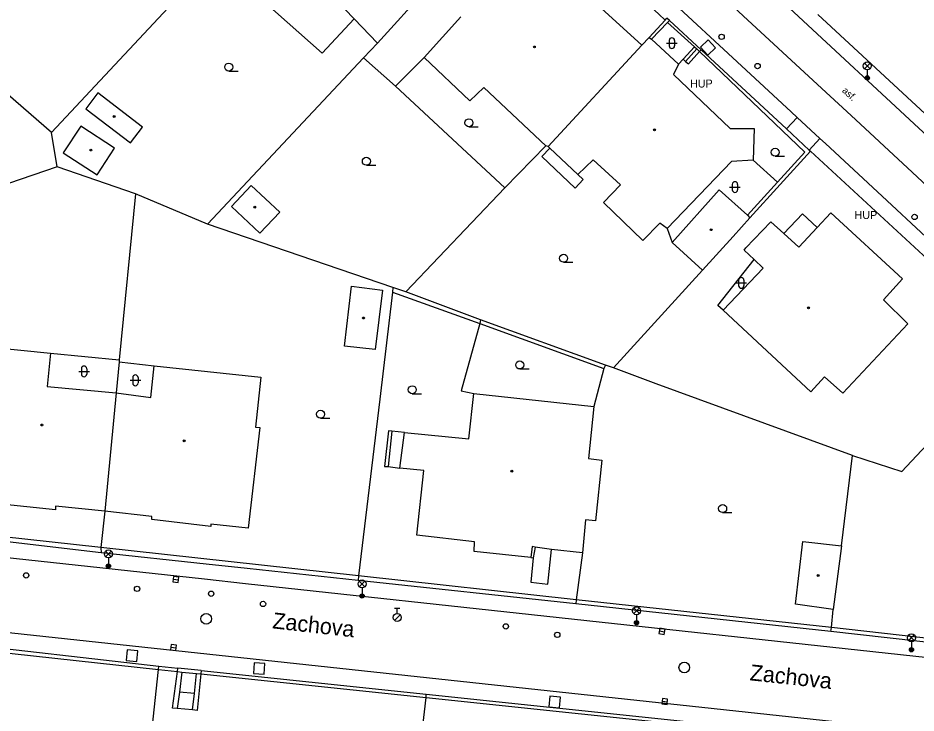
# Model space of a CAD drawing. Extents: x -600309 to -598967, y -1161267 to -1160292.
# Drawn here: x -599442.5 to -599358.4, y -1160436.7 to -1160371.7 of the extents above; entities that cross this region are included whole.
import ezdxf

# ---------------------------------------------------------------- set-up
doc = ezdxf.new("R2010")
doc.units = 0
for name, color, linetype in [('Level 10', 7, 'Continuous'), ('Level 11', 7, 'Continuous'), ('Level 26', 7, 'Continuous'), ('Level 27', 7, 'Continuous'), ('Level 28', 7, 'Continuous'), ('Level 33', 7, 'Continuous'), ('Level 36', 7, 'Continuous'), ('Level 39', 7, 'Continuous'), ('Level 40', 7, 'Continuous'), ('Level 41', 7, 'Continuous'), ('Level 49', 7, 'Continuous'), ('Level 5', 7, 'Continuous'), ('Level 50', 7, 'Continuous'), ('Level 51', 7, 'Continuous'), ('Level 52', 7, 'Continuous'), ('Level 7', 7, 'Continuous'), ('Level 8', 7, 'Continuous')]:
    doc.layers.add(name, color=color, linetype=linetype)

msp = doc.modelspace()

# ---------------------------------------------------------------- linework, layer by layer
at = {"layer": 'Level 10'}
for points in [[(-599354, -1160385.71), (-599354.65, -1160385.15), (-599354.76, -1160385.06), (-599356.8, -1160383.15), (-599371.09, -1160369.89)], [(-599380.55, -1160370.74), (-599375.95, -1160374.98), (-599370.05, -1160380.45), (-599369.49, -1160380.97), (-599367.36, -1160382.95), (-599366.85, -1160383.42), (-599361.54, -1160388.34), (-599357.42, -1160392.15)], [(-599513.5, -1160408.64), (-599510.77, -1160414.89), (-599425.02, -1160424.18), (-599421.18, -1160424.6), (-599333.03, -1160434.15)], [(-599350.6, -1160439.23), (-599512.07, -1160421.82)]]:
    msp.add_lwpolyline(points, dxfattribs=at)
at = {"layer": 'Level 11'}
for points in [[(-599359.16, -1160385.68), (-599364.43, -1160380.8), (-599367.58, -1160377.89), (-599378.24, -1160368.02), (-599382.1, -1160364.44)], [(-599423.82, -1160366.22), (-599413.98, -1160374.95), (-599410.98, -1160371.75)], [(-599381.64, -1160372.07), (-599379.1, -1160374.36)], [(-599379.1, -1160374.36), (-599380.18, -1160375.5)], [(-599379.94, -1160375.7199), (-599378.88, -1160374.56)], [(-599379.1, -1160374.36), (-599378.88, -1160374.56)], [(-599378.88, -1160374.56), (-599378.63, -1160374.78)], [(-599380.18, -1160375.5), (-599379.94, -1160375.7199), (-599379.68, -1160375.95), (-599378.63, -1160374.78)], [(-599380.18, -1160375.5), (-599380.61, -1160375.98)], [(-599370.49, -1160382.05), (-599369.49, -1160380.97)], [(-599368.36, -1160384.02), (-599367.36, -1160382.95)], [(-599371.34, -1160387.04), (-599373.6, -1160384.98)], [(-599355.49, -1160389.08), (-599359.16, -1160385.68)], [(-599368.99, -1160390), (-599370.75, -1160391.83)], [(-599367.63, -1160391.27), (-599368.99, -1160390)], [(-599381.67, -1160391.38), (-599381.19, -1160392.67)], [(-599407.45, -1160410.35), (-599407.78, -1160410.31), (-599408.1599, -1160413.64), (-599407.81, -1160413.67)], [(-599407.45, -1160410.35), (-599407.81, -1160413.67)], [(-599406.27, -1160410.4699), (-599407.45, -1160410.35)], [(-599407.81, -1160413.67), (-599406.7, -1160413.8)], [(-599394.23, -1160422.21), (-599394.43, -1160424.48), (-599392.86, -1160424.6599), (-599392.51, -1160421.44)], [(-599394.03, -1160421.2), (-599394.23, -1160422.21)], [(-599394.43, -1160422.19), (-599394.23, -1160422.21)], [(-599427.54, -1160432.86), (-599427.5, -1160432.54)], [(-599428.01, -1160436.29), (-599427.54, -1160432.86)], [(-599427.54, -1160432.86), (-599427.14, -1160432.9)], [(-599427.14, -1160432.9), (-599427.36, -1160434.78)], [(-599427.14, -1160432.9), (-599425.76, -1160433.03)], [(-599425.96, -1160434.92), (-599425.76, -1160433.03)], [(-599425.76, -1160433.03), (-599425.35, -1160433.07)], [(-599425.35, -1160433.07), (-599425.71, -1160436.49)], [(-599425.32, -1160432.77), (-599425.35, -1160433.07)], [(-599427.36, -1160434.78), (-599427.56, -1160436.33)], [(-599425.96, -1160434.92), (-599427.36, -1160434.78)], [(-599426.13, -1160436.45), (-599425.96, -1160434.92)], [(-599404.26, -1160435.29), (-599404.25, -1160434.9699)], [(-599427.56, -1160436.33), (-599428.01, -1160436.29)], [(-599426.13, -1160436.45), (-599427.56, -1160436.33)], [(-599425.71, -1160436.49), (-599426.13, -1160436.45)]]:
    msp.add_lwpolyline(points, dxfattribs=at)
at = {"layer": 'Level 26'}
for points in [[(-599377.8677, -1160375.1266), (-599377.1334, -1160374.4477), (-599377.8123, -1160373.7134), (-599378.5466, -1160374.3923)], [(-599432.3498, -1160431.8168), (-599431.3532, -1160431.8998), (-599431.2702, -1160430.9032), (-599432.2668, -1160430.8202)], [(-599420.4298, -1160433.0268), (-599419.4332, -1160433.1098), (-599419.3502, -1160432.1132), (-599420.3468, -1160432.0302)], [(-599392.7522, -1160436.164), (-599391.756, -1160436.2522), (-599391.6678, -1160435.256), (-599392.664, -1160435.1678)]]:
    msp.add_lwpolyline(points, close=True, dxfattribs=at)
at = {"layer": 'Level 27'}
for p, q in [((-599427.9474, -1160424.1939), (-599427.4526, -1160424.2661)), ((-599382.3968, -1160429.05), (-599381.9032, -1160429.13)), ((-599428.158, -1160430.5688), (-599427.6618, -1160430.6312)), ((-599382.1483, -1160435.6411), (-599381.6517, -1160435.6989))]:
    msp.add_line(p, q, dxfattribs=at)
for points in [[(-599427.9835, -1160424.4413), (-599427.4887, -1160424.5135), (-599427.4165, -1160424.0187), (-599427.9113, -1160423.9465)], [(-599382.4368, -1160429.2968), (-599381.9432, -1160429.3768), (-599381.8632, -1160428.8832), (-599382.3568, -1160428.8032)], [(-599428.1891, -1160430.8169), (-599427.693, -1160430.8792), (-599427.6307, -1160430.3831), (-599428.1268, -1160430.3208)], [(-599382.1772, -1160435.8895), (-599381.6805, -1160435.9472), (-599381.6228, -1160435.4505), (-599382.1195, -1160435.3928)]]:
    msp.add_lwpolyline(points, close=True, dxfattribs=at)
for centre in [(-599424.85, -1160427.92), (-599380.06, -1160432.48)]:
    msp.add_circle(centre, 0.5, dxfattribs=at)
at = {"layer": 'Level 28'}
for p, q in [((-599407.218, -1160428.062), (-599406.688, -1160427.532)), ((-599407.21, -1160426.915), (-599406.71, -1160426.915)), ((-599406.96, -1160427.415), (-599406.96, -1160426.915))]:
    msp.add_line(p, q, dxfattribs=at)
for centre, radius in [((-599376.57, -1160373.42), 0.25), ((-599373.2, -1160376.16), 0.25), ((-599358.49, -1160390.29), 0.25), ((-599441.7199, -1160423.85), 0.25), ((-599431.33, -1160425.11), 0.25), ((-599424.39, -1160425.57), 0.25), ((-599419.53, -1160426.53), 0.25), ((-599406.96, -1160427.79), 0.375), ((-599396.78, -1160428.63), 0.25), ((-599391.96, -1160429.42), 0.25)]:
    msp.add_circle(centre, radius, dxfattribs=at)
at = {"layer": 'Level 33'}
for p, q in [((-599363.185, -1160376.41), (-599362.655, -1160375.88)), ((-599363.185, -1160375.88), (-599362.655, -1160376.41)), ((-599362.92, -1160376.52), (-599362.92, -1160377.27)), ((-599434.275, -1160422.1099), (-599433.745, -1160421.5799)), ((-599434.275, -1160421.5799), (-599433.745, -1160422.1099)), ((-599434.01, -1160422.2199), (-599434.01, -1160422.9699)), ((-599410.515, -1160424.92), (-599409.985, -1160424.39)), ((-599410.515, -1160424.39), (-599409.985, -1160424.92)), ((-599410.25, -1160425.03), (-599410.25, -1160425.78)), ((-599384.805, -1160427.43), (-599384.275, -1160426.9)), ((-599384.805, -1160426.9), (-599384.275, -1160427.43)), ((-599384.54, -1160427.54), (-599384.54, -1160428.29)), ((-599359.045, -1160429.96), (-599358.515, -1160429.43)), ((-599359.045, -1160429.43), (-599358.515, -1160429.96)), ((-599358.78, -1160430.07), (-599358.78, -1160430.82))]:
    msp.add_line(p, q, dxfattribs=at)
for centre, radius in [((-599362.92, -1160376.145), 0.375), ((-599362.92, -1160377.27), 0.2), ((-599362.92, -1160377.27), 0.1445), ((-599362.92, -1160377.27), 0.0876), ((-599434.01, -1160421.8449), 0.375), ((-599434.01, -1160422.9699), 0.2), ((-599434.01, -1160422.9699), 0.1445), ((-599434.01, -1160422.9699), 0.0876), ((-599410.25, -1160424.655), 0.375), ((-599410.25, -1160425.78), 0.2), ((-599410.25, -1160425.78), 0.1445), ((-599410.25, -1160425.78), 0.0876), ((-599384.54, -1160427.165), 0.375), ((-599384.54, -1160428.29), 0.2), ((-599384.54, -1160428.29), 0.1445), ((-599384.54, -1160428.29), 0.0876), ((-599358.78, -1160429.695), 0.375), ((-599358.78, -1160430.82), 0.2), ((-599358.78, -1160430.82), 0.1445), ((-599358.78, -1160430.82), 0.0876)]:
    msp.add_circle(centre, radius, dxfattribs=at)
at = {"layer": 'Level 36'}
for p, q in [((-599381.4759, -1160373.766), (-599381.4759, -1160374.266)), ((-599380.9759, -1160373.766), (-599380.9759, -1160374.266)), ((-599381.7259, -1160374.016), (-599380.7259, -1160374.016)), ((-599422.74, -1160376.625), (-599421.865, -1160376.625)), ((-599400.24, -1160381.8449), (-599399.365, -1160381.8449)), ((-599371.55, -1160384.605), (-599370.675, -1160384.605)), ((-599409.85, -1160385.445), (-599408.975, -1160385.445)), ((-599375.566, -1160387.236), (-599375.566, -1160387.736)), ((-599375.066, -1160387.236), (-599375.066, -1160387.736)), ((-599375.816, -1160387.486), (-599374.816, -1160387.486)), ((-599391.37, -1160394.5349), (-599390.495, -1160394.5349)), ((-599375.2259, -1160396.4659), (-599374.2259, -1160396.4659)), ((-599374.9759, -1160396.2159), (-599374.9759, -1160396.7159)), ((-599374.4759, -1160396.2159), (-599374.4759, -1160396.7159)), ((-599436.796, -1160404.746), (-599435.796, -1160404.746)), ((-599436.546, -1160404.496), (-599436.546, -1160404.996)), ((-599436.046, -1160404.496), (-599436.046, -1160404.996)), ((-599395.48, -1160404.525), (-599394.605, -1160404.525)), ((-599431.986, -1160405.586), (-599430.986, -1160405.586)), ((-599431.736, -1160405.336), (-599431.736, -1160405.836)), ((-599431.236, -1160405.336), (-599431.236, -1160405.836)), ((-599405.55, -1160406.8449), (-599404.675, -1160406.8449)), ((-599414.14, -1160409.135), (-599413.265, -1160409.135)), ((-599376.4699, -1160417.965), (-599375.5949, -1160417.965))]:
    msp.add_line(p, q, dxfattribs=at)
for centre in [(-599422.7401, -1160376.2499), (-599400.2401, -1160381.4698), (-599371.5501, -1160384.2299), (-599409.8501, -1160385.0699), (-599391.3701, -1160394.1598), (-599395.4801, -1160404.1499), (-599405.5501, -1160406.4698), (-599414.1401, -1160408.7599), (-599376.47, -1160417.5899)]:
    msp.add_circle(centre, 0.375, dxfattribs=at)
for centre, start, end in [((-599381.2256, -1160373.7663), 0, 180), ((-599381.2256, -1160374.2663), 180, 0), ((-599375.3157, -1160387.2363), 0, 180), ((-599375.3157, -1160387.7363), 180, 0), ((-599374.7256, -1160396.2162), 0, 180), ((-599374.7256, -1160396.7162), 180, 0), ((-599436.2957, -1160404.4963), 0, 180), ((-599436.2957, -1160404.9963), 180, 0), ((-599431.4857, -1160405.3363), 0, 180), ((-599431.4857, -1160405.8363), 180, 0)]:
    msp.add_arc(centre, 0.25, start, end, dxfattribs=at)
at = {"layer": 'Level 39'}
for centre, radius in [((-599394.11, -1160374.37), 0.09), ((-599394.11, -1160374.37), 0.0398), ((-599433.4699, -1160380.88), 0.09), ((-599433.4699, -1160380.88), 0.0398), ((-599382.85, -1160382.14), 0.09), ((-599382.85, -1160382.14), 0.0398), ((-599435.67, -1160384.02), 0.09), ((-599435.67, -1160384.02), 0.0398), ((-599420.31, -1160389.36), 0.09), ((-599420.31, -1160389.36), 0.0398), ((-599377.55, -1160391.48), 0.09), ((-599377.55, -1160391.48), 0.0398), ((-599368.43, -1160398.8), 0.09), ((-599368.43, -1160398.8), 0.0398), ((-599410.12, -1160399.75), 0.09), ((-599410.12, -1160399.75), 0.0398), ((-599440.26, -1160409.77), 0.09), ((-599440.26, -1160409.77), 0.0398), ((-599426.9099, -1160411.26), 0.09), ((-599426.9099, -1160411.26), 0.0398), ((-599396.23, -1160414.09), 0.09), ((-599396.23, -1160414.09), 0.0398), ((-599367.51, -1160423.85), 0.09), ((-599367.51, -1160423.85), 0.0398)]:
    msp.add_circle(centre, radius, dxfattribs=at)
at = {"layer": 'Level 5'}
for points in [[(-599404.1599, -1160368.88), (-599408.82, -1160374.01)], [(-599408.82, -1160374.01), (-599410.98, -1160371.75), (-599412.72, -1160369.94)], [(-599388.53, -1160370.12), (-599384.05, -1160374.2)], [(-599404.44, -1160375.37), (-599401.01, -1160371.55)], [(-599353.76, -1160384.1), (-599367.56, -1160371.34)], [(-599384.05, -1160374.2), (-599383.35, -1160373.4699)], [(-599383.35, -1160373.4699), (-599383.12, -1160373.65)], [(-599383.12, -1160373.65), (-599380.61, -1160375.98)], [(-599384.05, -1160374.2), (-599392.82, -1160383.7)], [(-599400.17, -1160379.4), (-599404.44, -1160375.37)], [(-599380.61, -1160375.98), (-599381.06, -1160376.94)], [(-599381.06, -1160376.94), (-599375.76, -1160382.01)], [(-599398.85, -1160378.1599), (-599400.17, -1160379.4)], [(-599393.03, -1160383.62), (-599398.85, -1160378.1599)], [(-599375.76, -1160382.01), (-599373.52, -1160382.02)], [(-599373.52, -1160382.02), (-599373.6, -1160384.98)], [(-599392.82, -1160383.7), (-599393.03, -1160383.62)], [(-599392.65, -1160383.85), (-599392.82, -1160383.7)], [(-599390.03, -1160386.3), (-599392.65, -1160383.85)], [(-599388.61, -1160384.95), (-599390.03, -1160386.3)], [(-599386.04, -1160387.28), (-599388.61, -1160384.95)], [(-599375.64, -1160385.1), (-599381.67, -1160391.38)], [(-599373.6, -1160384.98), (-599375.64, -1160385.1)], [(-599387.63, -1160388.93), (-599386.04, -1160387.28)], [(-599381.19, -1160392.67), (-599376.81, -1160387.75)], [(-599376.81, -1160387.75), (-599374.13, -1160390.12)], [(-599383.94, -1160392.49), (-599387.63, -1160388.93)], [(-599373.92, -1160390.37), (-599375.4699, -1160392.11)], [(-599374.13, -1160390.12), (-599373.92, -1160390.37)], [(-599367.63, -1160391.27), (-599366.35, -1160389.9099)], [(-599366.35, -1160389.9099), (-599359.61, -1160396.08)], [(-599382.35, -1160390.87), (-599383.94, -1160392.49)], [(-599381.67, -1160391.38), (-599382.35, -1160390.87)], [(-599374.31, -1160393.18), (-599371.9699, -1160390.74)], [(-599371.9699, -1160390.74), (-599370.75, -1160391.83)], [(-599369.34, -1160393.12), (-599367.63, -1160391.27)], [(-599375.4699, -1160392.11), (-599378.36, -1160395.28)], [(-599370.75, -1160391.83), (-599369.34, -1160393.12)], [(-599378.36, -1160395.28), (-599381.19, -1160392.67)], [(-599374.46, -1160393.4), (-599374.31, -1160393.18)], [(-599373.51, -1160394.27), (-599374.46, -1160393.4)], [(-599372.68, -1160395.08), (-599373.51, -1160394.27)], [(-599376.4099, -1160399.03), (-599372.68, -1160395.08)], [(-599359.61, -1160396.08), (-599361.4099, -1160398.04)], [(-599361.4099, -1160398.04), (-599359.13, -1160400.3)], [(-599368.2199, -1160406.6599), (-599376.4099, -1160399.03)], [(-599359.13, -1160400.3), (-599365.21, -1160406.8)], [(-599445.04, -1160402.49), (-599439.43, -1160403.04)], [(-599439.43, -1160403.04), (-599439.76, -1160406.17)], [(-599430.03, -1160407.19), (-599429.7199, -1160404.24)], [(-599429.7199, -1160404.24), (-599419.7199, -1160405.29)], [(-599419.7199, -1160405.29), (-599420.2199, -1160409.98)], [(-599366.92, -1160405.27), (-599368.2199, -1160406.6599)], [(-599365.21, -1160406.8), (-599366.92, -1160405.27)], [(-599439.76, -1160406.17), (-599433.29, -1160406.77)], [(-599433.29, -1160406.77), (-599434.36, -1160417.84)], [(-599433.29, -1160406.77), (-599430.03, -1160407.19)], [(-599400.24, -1160411.08), (-599399.79, -1160406.81)], [(-599399.79, -1160406.81), (-599388.54, -1160408.05)], [(-599388.54, -1160408.05), (-599389.05, -1160412.9099)], [(-599419.84, -1160410.01), (-599420.93, -1160419.42)], [(-599420.2199, -1160409.98), (-599419.84, -1160410.01)], [(-599406.7, -1160413.8), (-599406.27, -1160410.4699)], [(-599406.27, -1160410.4699), (-599400.24, -1160411.08)], [(-599389.05, -1160412.9099), (-599387.78, -1160413.05)], [(-599387.78, -1160413.05), (-599388.37, -1160418.74)], [(-599404.4699, -1160414.04), (-599406.7, -1160413.8)], [(-599405.11, -1160420.1), (-599404.4699, -1160414.04)], [(-599438.96, -1160417.7199), (-599444.36, -1160417.14)], [(-599434.36, -1160417.84), (-599438.9699, -1160417.38)], [(-599438.9699, -1160417.38), (-599438.96, -1160417.7199)], [(-599429.96, -1160418.35), (-599434.36, -1160417.84)], [(-599429.94, -1160418.63), (-599429.96, -1160418.35)], [(-599424.43, -1160419.26), (-599429.94, -1160418.63)], [(-599420.93, -1160419.42), (-599424.43, -1160419.05)], [(-599424.43, -1160419.05), (-599424.43, -1160419.26)], [(-599389.32, -1160418.65), (-599389.59, -1160421.73)], [(-599388.37, -1160418.74), (-599389.32, -1160418.65)], [(-599399.7199, -1160420.71), (-599405.11, -1160420.1)], [(-599399.75, -1160421.6), (-599399.7199, -1160420.71)], [(-599369.63, -1160426.56), (-599368.96, -1160420.69)], [(-599368.96, -1160420.69), (-599365.32, -1160421.08)], [(-599394.43, -1160422.19), (-599399.75, -1160421.6)], [(-599394.32, -1160421.1599), (-599394.43, -1160422.19)], [(-599394.03, -1160421.2), (-599394.32, -1160421.1599)], [(-599392.51, -1160421.44), (-599394.03, -1160421.2)], [(-599389.59, -1160421.73), (-599392.51, -1160421.44)], [(-599365.32, -1160421.08), (-599366.13, -1160427.06)], [(-599366.13, -1160427.06), (-599369.63, -1160426.56)]]:
    msp.add_lwpolyline(points, dxfattribs=at)
at = {"layer": 'Level 51'}
for points in [[(-599439.35, -1160382.38), (-599427.5, -1160369.7199)], [(-599439.35, -1160382.38), (-599452.53, -1160370.9699)], [(-599410.12, -1160375.38), (-599408.82, -1160374.01)], [(-599424.73, -1160390.95), (-599410.12, -1160375.38)], [(-599410.12, -1160375.38), (-599407.11, -1160378.05)], [(-599404.44, -1160375.37), (-599407.11, -1160378.05)], [(-599407.11, -1160378.05), (-599396.88, -1160387.57)], [(-599438.83, -1160385.6), (-599439.35, -1160382.38)], [(-599396.88, -1160387.57), (-599393.03, -1160383.62)], [(-599393.4099, -1160384.62), (-599392.65, -1160383.85)], [(-599390.3, -1160387.58), (-599393.4099, -1160384.62)], [(-599438.83, -1160385.6), (-599452.51, -1160390.27)], [(-599431.4699, -1160388.12), (-599438.83, -1160385.6)], [(-599390.03, -1160386.3), (-599389.54, -1160386.78)], [(-599389.54, -1160386.78), (-599390.3, -1160387.58)], [(-599406.14, -1160397.31), (-599396.88, -1160387.57)], [(-599431.4699, -1160388.12), (-599433, -1160403.68)], [(-599424.73, -1160390.95), (-599431.4699, -1160388.12)], [(-599407.36, -1160396.89), (-599424.73, -1160390.95)], [(-599376.92, -1160398.59), (-599373.51, -1160394.27)], [(-599386.7, -1160404.42), (-599378.36, -1160395.28)], [(-599407.4099, -1160397.32), (-599408.6, -1160407.35)], [(-599407.36, -1160396.89), (-599407.4099, -1160397.32)], [(-599407.4099, -1160397.32), (-599399.21, -1160400.26)], [(-599406.14, -1160397.31), (-599407.36, -1160396.89)], [(-599399.14, -1160399.9099), (-599406.14, -1160397.31)], [(-599376.4099, -1160399.03), (-599376.92, -1160398.59)], [(-599399.21, -1160400.26), (-599400.98, -1160406.57)], [(-599399.14, -1160399.9099), (-599399.21, -1160400.26)], [(-599399.21, -1160400.26), (-599387.6, -1160404.49)], [(-599387.46, -1160404.17), (-599399.14, -1160399.9099)], [(-599439.43, -1160403.04), (-599433, -1160403.68)], [(-599433, -1160403.86), (-599433.29, -1160406.77)], [(-599433, -1160403.68), (-599433, -1160403.86)], [(-599433, -1160403.86), (-599429.7199, -1160404.24)], [(-599387.6, -1160404.49), (-599388.54, -1160408.05)], [(-599387.46, -1160404.17), (-599387.6, -1160404.49)], [(-599386.7, -1160404.42), (-599387.46, -1160404.17)], [(-599382.69, -1160405.9), (-599386.7, -1160404.42)], [(-599400.98, -1160406.57), (-599399.79, -1160406.81)], [(-599364.29, -1160412.63), (-599382.69, -1160405.9)], [(-599365.32, -1160421.08), (-599364.29, -1160412.63)], [(-599364.29, -1160412.63), (-599359.69, -1160414.13)]]:
    msp.add_lwpolyline(points, dxfattribs=at)
at = {"layer": 'Level 52'}
for points in [[(-599435.02, -1160378.67), (-599436.14, -1160380.15)], [(-599430.81, -1160381.87), (-599435.02, -1160378.67)], [(-599436.14, -1160380.15), (-599431.93, -1160383.35)], [(-599436.6, -1160381.79), (-599438.24, -1160384.28)], [(-599433.45, -1160383.86), (-599436.6, -1160381.79)], [(-599431.93, -1160383.35), (-599430.81, -1160381.87)], [(-599435.08, -1160386.35), (-599433.45, -1160383.86)], [(-599438.24, -1160384.28), (-599435.08, -1160386.35)], [(-599422.49, -1160389.31), (-599420.64, -1160387.34)], [(-599420.64, -1160387.34), (-599417.9699, -1160389.83)], [(-599419.82, -1160391.81), (-599422.49, -1160389.31)], [(-599417.9699, -1160389.83), (-599419.82, -1160391.81)], [(-599411.9, -1160402.38), (-599411.23, -1160396.78)], [(-599411.23, -1160396.78), (-599408.34, -1160397.15)], [(-599408.34, -1160397.15), (-599409.02, -1160402.69)], [(-599409.02, -1160402.69), (-599411.9, -1160402.38)]]:
    msp.add_lwpolyline(points, dxfattribs=at)
at = {"layer": 'Level 7'}
for points in [[(-599395.3, -1160359.4699), (-599393.17, -1160361.43), (-599392.65, -1160361.91), (-599386.36, -1160367.7), (-599382.46, -1160371.3), (-599381.84, -1160371.87)], [(-599383.35, -1160373.4699), (-599381.84, -1160371.87)], [(-599383.12, -1160373.65), (-599381.64, -1160372.07)], [(-599381.84, -1160371.87), (-599381.7, -1160371.6599)], [(-599381.46, -1160371.88), (-599381.7, -1160371.6599)], [(-599381.46, -1160371.88), (-599381.64, -1160372.07)], [(-599378.49, -1160374.63), (-599378.63, -1160374.78)], [(-599378.63, -1160374.78), (-599368.77, -1160384.21)], [(-599378.49, -1160374.63), (-599370.49, -1160382.05), (-599368.36, -1160384.02), (-599368.23, -1160384.14)], [(-599373.92, -1160390.37), (-599368.23, -1160384.14)], [(-599368.77, -1160384.21), (-599371.34, -1160387.04)], [(-599368.23, -1160384.14), (-599357.69, -1160393.87), (-599355.39, -1160396), (-599355.26, -1160396.12), (-599348.56, -1160402.31)], [(-599371.34, -1160387.04), (-599374.13, -1160390.12)], [(-599359.69, -1160414.13), (-599358.3, -1160412.65), (-599348.82, -1160402.56)], [(-599408.6, -1160407.35), (-599410.57, -1160423.9)], [(-599434.36, -1160417.84), (-599434.71, -1160421.25)], [(-599434.71, -1160421.25), (-599455.54, -1160418.9699)], [(-599434.68, -1160421.75), (-599455.45, -1160419.32)], [(-599330.13, -1160419.76), (-599320.88, -1160428.32), (-599321.82, -1160430.86), (-599334.06, -1160432.38), (-599335.94, -1160432.17), (-599366.27, -1160428.73)], [(-599410.57, -1160423.9), (-599434.71, -1160421.25)], [(-599434.71, -1160421.25), (-599434.68, -1160421.75)], [(-599389.59, -1160421.73), (-599390.19, -1160426.14)], [(-599410.62, -1160424.33), (-599421.01, -1160423.22), (-599424.86, -1160422.81), (-599434.68, -1160421.75)], [(-599410.57, -1160423.9), (-599410.62, -1160424.33)], [(-599390.19, -1160426.14), (-599410.57, -1160423.9)], [(-599390.23, -1160426.52), (-599410.62, -1160424.33)], [(-599390.19, -1160426.14), (-599390.23, -1160426.52)], [(-599366.33, -1160429.1), (-599390.23, -1160426.52)], [(-599366.27, -1160428.73), (-599390.19, -1160426.14)], [(-599366.27, -1160428.73), (-599366.13, -1160427.06)], [(-599366.33, -1160429.1), (-599366.27, -1160428.73)], [(-599334.12, -1160432.74), (-599366.33, -1160429.1)], [(-599448.96, -1160430.09), (-599429.29, -1160432.35)], [(-599451.56, -1160453.49), (-599451.28, -1160453.46), (-599448.77, -1160430.54), (-599429.32, -1160432.65)], [(-599431.32, -1160451.31), (-599429.32, -1160432.65)], [(-599429.32, -1160432.65), (-599429.29, -1160432.35)], [(-599429.32, -1160432.65), (-599427.54, -1160432.86)], [(-599429.29, -1160432.35), (-599427.5, -1160432.54)], [(-599425.35, -1160433.07), (-599404.26, -1160435.29)], [(-599425.32, -1160432.77), (-599404.25, -1160434.9699)], [(-599404.25, -1160434.9699), (-599392.66, -1160436.19), (-599391.71, -1160436.29), (-599360.32, -1160439.59), (-599359.75, -1160445.36)], [(-599405.86, -1160449.2), (-599404.26, -1160435.29)], [(-599404.26, -1160435.29), (-599360.59, -1160439.86), (-599360.11, -1160445.15), (-599400.4099, -1160462.27)]]:
    msp.add_lwpolyline(points, dxfattribs=at)
at = {"layer": 'Level 8'}
for points in [[(-599378.49, -1160374.63), (-599381.46, -1160371.88)], [(-599425.32, -1160432.77), (-599427.5, -1160432.54)]]:
    msp.add_lwpolyline(points, dxfattribs=at)

# ---------------------------------------------------------------- texts
at = {"layer": 'Level 40'}
msp.add_text('asf.', height=0.65, rotation=317.25, dxfattribs=at).set_placement((-599365.33, -1160378.53))
at = {"layer": 'Level 41'}
for p in [(-599379.52, -1160378.17), (-599379.52, -1160378.17), (-599364.11, -1160390.48), (-599364.11, -1160390.48)]:
    msp.add_text('HUP', height=0.75, dxfattribs=at).set_placement(p)
at = {"layer": 'Level 49'}
msp.add_text('Zachova', height=1.5, rotation=353.84, dxfattribs=at).set_placement((-599373.9699, -1160433.67))
at = {"layer": 'Level 50'}
msp.add_text('Zachova', height=1.5, rotation=353.653402, dxfattribs=at).set_placement((-599418.7, -1160428.8027))

doc.saveas('drawing.dxf')
